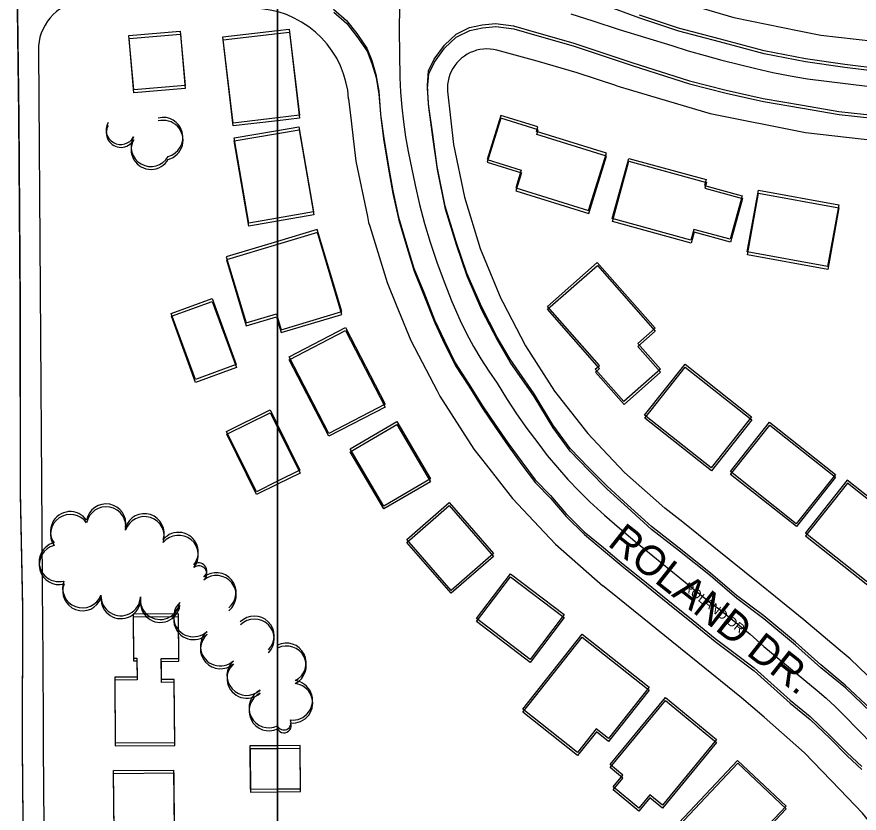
# Model space of a CAD drawing. Extents: x -25029 to 2274964, y -81170 to 687028.
# Drawn here: x 10120 to 10545.1, y -66050.6 to -65648.7 of the extents above; entities that cross this region are included whole.
import ezdxf

# ---------------------------------------------------------------- set-up
doc = ezdxf.new("R2010")
doc.units = 0
for name, color, linetype in [('60', 7, 'Continuous'), ('81911BEA - RW_X_Fee_RW', 7, 'Continuous'), ('BLDG', 7, 'Continuous'), ('GE_X_CL_2000', 7, 'Continuous'), ('ROAD', 7, 'Continuous'), ('ROAD-NAME', 7, 'Continuous'), ('TREES', 7, 'Continuous')]:
    doc.layers.add(name, color=color, linetype=linetype)

msp = doc.modelspace()

# ---------------------------------------------------------------- linework, layer by layer
at = {"layer": '60'}
for points in [[(5251.64, -64748.36), (10251.64, -64748.36), (10251.64, -68748.36), (5251.64, -68748.36)], [(10251.64, -64748.36), (15251.64, -64748.36), (15251.64, -68748.36), (10251.64, -68748.36)]]:
    msp.add_lwpolyline(points, close=True, dxfattribs=at)
at = {"layer": '81911BEA - RW_X_Fee_RW'}
for p, q in [((10130.91, -65665.63), (10132.62, -65907.18)), ((10419.73, -65939.1), (10415.7, -65935.86))]:
    msp.add_line(p, q, dxfattribs=at)
for points in [[(10438.91, -65636.48), (10456.57, -65641.67), (10481.89, -65649.11), (10514.89, -65655.78), (10525.8, -65657.99), (10570.32, -65663.05), (10589.68, -65663.57), (10615.1, -65664.26), (10659.82, -65661.61), (10663.08, -65661.13), (10704.15, -65655.12), (10707.53, -65654.32), (10747.75, -65644.84)], [(10158.86, -65640.49), (10156.62, -65640.37), (10154.39, -65640.42), (10152.16, -65640.65), (10149.97, -65641.09), (10147.83, -65641.72), (10145.75, -65642.54), (10143.75, -65643.54), (10141.84, -65644.71), (10140.05, -65646.05), (10138.39, -65647.54), (10136.86, -65649.18), (10135.49, -65650.94), (10134.28, -65652.82), (10133.24, -65654.8), (10132.38, -65656.86), (10131.71, -65658.99), (10131.23, -65661.18), (10130.95, -65663.4), (10130.91, -65665.63)], [(10287.48, -65690.01), (10287, -65685.75), (10286.15, -65681.55), (10284.94, -65677.44), (10283.37, -65673.45), (10281.45, -65669.61), (10279.21, -65665.96), (10276.66, -65662.51), (10273.82, -65659.3), (10270.71, -65656.35), (10267.35, -65653.69), (10263.77, -65651.33), (10260, -65649.29), (10256.06, -65647.59), (10251.99, -65646.24), (10247.82, -65645.25), (10243.58, -65644.62)], [(10362.28, -65665.52), (10360.6, -65665.17), (10358.9, -65664.96), (10357.18, -65664.9), (10355.47, -65664.98), (10353.76, -65665.21), (10352.09, -65665.59), (10350.45, -65666.11), (10348.86, -65666.77), (10347.34, -65667.56), (10345.89, -65668.48), (10344.52, -65669.52), (10343.25, -65670.68), (10342.08, -65671.94), (10341.03, -65673.29), (10340.09, -65674.73), (10339.28, -65676.25), (10338.61, -65677.82), (10338.07, -65679.46), (10337.68, -65681.13), (10337.43, -65682.83), (10337.32, -65684.54), (10337.36, -65686.26)], [(10422.76, -65683.56), (10402.76, -65677.02), (10382.6, -65671.01), (10362.28, -65665.52)], [(10422.76, -65683.56), (10430.67, -65685.88), (10469.88, -65697.4), (10518.02, -65707.13), (10566.81, -65712.68), (10615.91, -65714.01), (10664.93, -65711.1), (10713.52, -65703.99), (10761.32, -65692.72)], [(10337.36, -65686.26), (10340.45, -65713.2), (10345.99, -65739.75), (10353.93, -65765.67), (10364.21, -65790.77), (10365.23, -65792.72), (10376.75, -65814.81), (10391.44, -65837.61), (10408.15, -65858.97), (10415.59, -65866.87), (10426.74, -65878.71), (10447.12, -65896.6)], [(10287.48, -65690.01), (10288.77, -65701.21), (10289.79, -65710.15), (10291.09, -65721.49), (10296.94, -65749.47), (10297.57, -65752.51), (10298.13, -65754.34), (10306.86, -65782.8), (10311.5, -65794.12), (10312.64, -65796.9), (10318.88, -65812.12), (10332.09, -65837.44), (10333.54, -65840.22), (10350.7, -65866.86), (10356.99, -65874.89), (10370.23, -65891.81), (10386.36, -65908.93), (10391.96, -65914.88), (10415.7, -65935.86)], [(10517.29, -65952.98), (10502.97, -65941.46), (10495.02, -65935.06), (10464.02, -65910.1), (10456.07, -65903.71), (10447.12, -65896.6)], [(10132.62, -65907.18), (10132.83, -65937.18), (10133.07, -65972.18), (10133.31, -66007.18), (10133.38, -66017.18), (10133.65, -66057.18), (10133.69, -66062.18), (10134, -66107.18), (10134.34, -66157.18), (10134.69, -66207.18)], [(10485.82, -65992.3), (10460.13, -65971.62), (10458.57, -65970.37), (10419.73, -65939.1)], [(10583.58, -66016.09), (10569.87, -66001.5), (10562.66, -65993.83), (10540.54, -65972.78), (10537.56, -65970.23), (10536.65, -65969.46), (10517.29, -65952.98)], [(10573.49, -66083.35), (10569.87, -66078.89), (10546.88, -66050.56), (10535.44, -66038.68), (10517.59, -66020.14), (10497.11, -66002.19), (10485.82, -65992.3)]]:
    msp.add_lwpolyline(points, dxfattribs=at)
at = {"layer": 'BLDG'}
for p, q in [((10251.55, -65655.61), (10257.53, -65654.91)), ((10251.64, -65657.08), (10257.62, -65656.38)), ((10251.56, -65706.05), (10262.41, -65704.19)), ((10251.64, -65707.52), (10262.49, -65705.66)), ((10247.87, -65847.02), (10251.57, -65854.53)), ((10247.94, -65848.49), (10251.64, -65856)), ((10237.84, -66038.46), (10251.6, -66038.36)), ((10237.88, -66039.93), (10251.64, -66039.83))]:
    msp.add_line(p, q, dxfattribs=at)
for points in [[(10257.53, -65654.91), (10262.65, -65698.34), (10251.56, -65699.64)], [(10251.56, -65699.64), (10229.16, -65702.28), (10224.04, -65658.86), (10251.55, -65655.61)], [(10251.64, -65701.11), (10229.24, -65703.75), (10224.13, -65660.32), (10251.64, -65657.08)], [(10257.62, -65656.38), (10262.73, -65699.81), (10251.64, -65701.11)], [(10251.56, -65750.32), (10237.1, -65752.8), (10229.71, -65709.81), (10251.56, -65706.05)], [(10262.41, -65704.19), (10269.8, -65747.18), (10251.56, -65750.32)], [(10262.49, -65705.66), (10269.88, -65748.65), (10251.64, -65751.79)], [(10251.64, -65751.79), (10237.18, -65754.27), (10229.79, -65711.28), (10251.64, -65707.52)], [(10251.57, -65800.42), (10253.42, -65806.59), (10284.06, -65797.42), (10271.66, -65756.06), (10251.56, -65762.08)], [(10251.64, -65801.89), (10253.49, -65808.06), (10284.13, -65798.89), (10271.74, -65757.53), (10251.64, -65763.55)], [(10251.56, -65762.08), (10225.72, -65769.83), (10235.72, -65803.2)], [(10251.64, -65763.55), (10225.8, -65771.29), (10235.79, -65804.67)], [(10235.72, -65803.2), (10251.03, -65798.62), (10251.57, -65800.42)], [(10235.79, -65804.67), (10251.1, -65800.09), (10251.64, -65801.89)], [(10251.58, -65883.07), (10240.9, -65888.34), (10225.87, -65857.89), (10247.87, -65847.02)], [(10251.64, -65884.54), (10240.96, -65889.81), (10225.93, -65859.35), (10247.94, -65848.49)], [(10251.57, -65854.53), (10262.9, -65877.48), (10251.58, -65883.07)], [(10251.64, -65856), (10262.96, -65878.95), (10251.64, -65884.54)], [(10251.59, -66016.58), (10237.67, -66016.69), (10237.84, -66038.46)], [(10251.64, -66018.05), (10237.72, -66018.16), (10237.88, -66039.93)], [(10251.6, -66038.36), (10263.13, -66038.27), (10262.96, -66016.5), (10251.59, -66016.58)], [(10251.64, -66039.83), (10263.17, -66039.74), (10263.01, -66017.97), (10251.64, -66018.05)]]:
    msp.add_lwpolyline(points, dxfattribs=at)
for points in [[(10202.51, -65655.91), (10204.9, -65683.33), (10179.03, -65685.59), (10176.63, -65658.17)], [(10202.6, -65657.37), (10204.99, -65684.79), (10179.12, -65687.05), (10176.72, -65659.63)], [(10417.58, -65717.54), (10382.33, -65706.56), (10383.04, -65704.27), (10364.25, -65698.41), (10357.33, -65720.62), (10374.61, -65726.01), (10371.81, -65734.99), (10408.58, -65746.44)], [(10417.66, -65719.03), (10382.41, -65708.04), (10383.12, -65705.75), (10364.33, -65699.89), (10357.41, -65722.1), (10374.69, -65727.49), (10371.89, -65736.47), (10408.66, -65747.93)], [(10467.93, -65730.84), (10467.13, -65733.75), (10486.1, -65738.95), (10480.06, -65760.96), (10461.75, -65755.95), (10460.26, -65761.37), (10420.5, -65750.46), (10428.83, -65720.11)], [(10468.01, -65732.33), (10467.21, -65735.24), (10486.18, -65740.45), (10480.14, -65762.46), (10461.83, -65757.44), (10460.34, -65762.86), (10420.58, -65751.95), (10428.91, -65721.6)], [(10534.87, -65743.58), (10529.2, -65774.71), (10488.64, -65767.31), (10494.31, -65736.18)], [(10534.95, -65745.08), (10529.28, -65776.21), (10488.72, -65768.81), (10494.39, -65737.68)], [(10412.92, -65772.65), (10442.14, -65805.84), (10433.4, -65813.54), (10444.88, -65826.58), (10426.38, -65842.86), (10411.97, -65826.49), (10414.06, -65824.65), (10387.77, -65794.8)], [(10413, -65774.14), (10442.21, -65807.33), (10433.47, -65815.03), (10444.95, -65828.07), (10426.45, -65844.35), (10412.04, -65827.98), (10414.13, -65826.14), (10387.84, -65796.28)], [(10218.61, -65790.83), (10230.78, -65824.19), (10210.14, -65831.72), (10197.98, -65798.36)], [(10218.68, -65792.29), (10230.85, -65825.66), (10210.21, -65833.18), (10198.05, -65799.82)], [(10285.88, -65805.49), (10305.93, -65844.15), (10277.49, -65858.91), (10257.43, -65820.25)], [(10285.95, -65806.96), (10306, -65845.62), (10277.55, -65860.38), (10257.5, -65821.72)], [(10490.87, -65850.6), (10470.48, -65876.36), (10436.84, -65849.7), (10457.24, -65823.95)], [(10490.94, -65852.1), (10470.54, -65877.85), (10436.91, -65851.19), (10457.31, -65825.44)], [(10311.78, -65852.91), (10328.73, -65881.81), (10305.18, -65895.61), (10288.25, -65866.71)], [(10311.85, -65854.39), (10328.79, -65883.29), (10305.24, -65897.08), (10288.31, -65868.18)], [(10499.92, -65853.28), (10533.13, -65879.6), (10513.4, -65904.49), (10480.2, -65878.17)], [(10499.99, -65854.78), (10533.19, -65881.1), (10513.46, -65905.99), (10480.26, -65879.67)], [(10518.02, -65909.14), (10552.64, -65936.58), (10573.75, -65909.93), (10539.13, -65882.5)], [(10518.08, -65910.64), (10552.7, -65938.08), (10573.81, -65911.44), (10539.19, -65884)], [(10338.21, -65893.83), (10360.58, -65919.56), (10339.19, -65938.16), (10316.82, -65912.43)], [(10338.27, -65895.31), (10360.64, -65921.04), (10339.25, -65939.64), (10316.88, -65913.91)], [(10369.18, -65929.85), (10396.22, -65950.41), (10379.05, -65972.99), (10352.02, -65952.42)], [(10369.24, -65931.33), (10396.27, -65951.9), (10379.1, -65974.47), (10352.07, -65953.9)], [(10199.71, -66014.92), (10199.46, -65983.07), (10193.02, -65983.12), (10192.94, -65972.55), (10201.77, -65972.48), (10201.6, -65950.01), (10178.75, -65950.18), (10178.92, -65972.33), (10180.62, -65972.32), (10180.7, -65981.92), (10169.42, -65982.01), (10169.67, -66015.15)], [(10199.76, -66016.38), (10199.51, -65984.53), (10193.07, -65984.58), (10192.99, -65974.01), (10201.82, -65973.94), (10201.65, -65951.47), (10178.8, -65951.64), (10178.97, -65973.79), (10180.67, -65973.78), (10180.75, -65983.38), (10169.47, -65983.47), (10169.72, -66016.61)], [(10439.08, -65987.05), (10418.58, -66012.91), (10412.45, -66008.05), (10402.94, -66020.04), (10375.31, -65998.15), (10405.32, -65960.29)], [(10439.13, -65988.54), (10418.63, -66014.4), (10412.5, -66009.54), (10402.99, -66021.53), (10375.36, -65999.63), (10405.37, -65961.78)], [(10473.08, -66013.49), (10445.81, -66046.55), (10439.49, -66041.34), (10433.97, -66048.03), (10420.99, -66037.31), (10425.89, -66031.36), (10419.51, -66026.09), (10447.39, -65992.29)], [(10473.13, -66014.98), (10445.85, -66048.04), (10439.53, -66042.83), (10434.01, -66049.52), (10421.03, -66038.8), (10425.93, -66032.85), (10419.55, -66027.58), (10447.44, -65993.78)], [(10508.21, -66046.98), (10478.47, -66078.5), (10454.04, -66055.46), (10483.78, -66023.93)], [(10199.15, -66028.81), (10199.39, -66059.19), (10169.07, -66059.42), (10168.84, -66029.04)], [(10508.25, -66048.48), (10478.51, -66080), (10454.08, -66056.95), (10483.82, -66025.43)], [(10199.19, -66030.27), (10199.43, -66060.65), (10169.11, -66060.88), (10168.88, -66030.5)]]:
    msp.add_lwpolyline(points, close=True, dxfattribs=at)
at = {"layer": 'GE_X_CL_2000'}
for points in [[(10313.16, -65643.53), (10313.01, -65655.45), (10313.07, -65667.36), (10313.35, -65679.27), (10313.7, -65686.78), (10314.29, -65694.28), (10315.12, -65701.76), (10316.2, -65709.21), (10317.51, -65716.62), (10321.06, -65733.7), (10323.32, -65743.36), (10325.85, -65752.95), (10328.66, -65762.46), (10332, -65772.5), (10335.62, -65782.45), (10339.51, -65792.29), (10343.69, -65802.01), (10346.97, -65808.58), (10350.49, -65815.03), (10354.24, -65821.34), (10358.22, -65827.51), (10362.43, -65833.53), (10367.18, -65841.32), (10372.18, -65848.97), (10377.41, -65856.45), (10382.89, -65863.76), (10387.75, -65870.07), (10392.83, -65876.2), (10398.12, -65882.16), (10403.6, -65887.94), (10409.28, -65893.52), (10416.68, -65900.25), (10424.22, -65906.82), (10431.89, -65913.24), (10468.3, -65942.85), (10475.68, -65948.5), (10482.92, -65954.32), (10490.04, -65960.29), (10497.02, -65966.43), (10523.94, -65988.61), (10528.55, -65992.6), (10533.01, -65996.77), (10537.31, -66001.1), (10559.36, -66023.68)], [(10399.57, -65647.22), (10410.73, -65650.78), (10423.95, -65655.07), (10437.23, -65659.19), (10450.55, -65663.15), (10458.91, -65665.78), (10467.33, -65668.23), (10475.79, -65670.49), (10492.94, -65674.75), (10501.63, -65676.71), (10510.36, -65678.46), (10519.14, -65679.98), (10558.75, -65684.79)]]:
    msp.add_lwpolyline(points, dxfattribs=at)
at = {"layer": 'ROAD'}
for points in [[(10124.3, -66163.38), (10123.4, -66071.93), (10122.89, -66016.22), (10123.04, -65945.94), (10121.81, -65888.1), (10121.76, -65792.77), (10121.09, -65698.26), (10120.37, -65644.99), (10120.49, -65639.3), (10123.55, -65633.57), (10128.47, -65629.99), (10136.94, -65627.39), (10147.83, -65627.36), (10166.17, -65627.3), (10183.63, -65627.54), (10199.21, -65627.76), (10214.54, -65628.85), (10229.05, -65629.8), (10244.62, -65631.4), (10251.55, -65632.57)], [(10124.33, -66164.83), (10123.44, -66073.38), (10122.94, -66017.67), (10123.09, -65947.39), (10121.87, -65889.55), (10121.83, -65794.22), (10121.17, -65699.71), (10120.46, -65646.44), (10120.58, -65640.75), (10123.64, -65635.02), (10128.56, -65631.44), (10137.03, -65628.84), (10147.92, -65628.82), (10166.26, -65628.76), (10183.72, -65629), (10199.3, -65629.22), (10214.63, -65630.31), (10229.14, -65631.27), (10244.71, -65632.87), (10251.64, -65634.04)], [(10279.84, -65644.84), (10286.48, -65650.6), (10291.61, -65657.16), (10296.66, -65664.54), (10299.11, -65670.7), (10301.22, -65677.85), (10302.7, -65686.19), (10303.59, -65697.97), (10305.23, -65709.94), (10307.41, -65723.17), (10309.71, -65736.46), (10312.71, -65749.81), (10316.7, -65763.49), (10320.4, -65775.55), (10325.41, -65787.62), (10330.84, -65801.63), (10335.87, -65812.19), (10341.26, -65823.27), (10348.04, -65833.66), (10355.06, -65845.06), (10361.47, -65854.51), (10367.9, -65863.72), (10374.81, -65873.24), (10381.66, -65882.38), (10389.41, -65890.22), (10397.14, -65899.3), (10406.43, -65908.54), (10416.05, -65916.52), (10425.24, -65924.31), (10435.05, -65932.23), (10448.59, -65943.07), (10461.38, -65953.41), (10472.43, -65962.41), (10482.55, -65970.07), (10492.12, -65977.24), (10500.55, -65984.77), (10510.29, -65993.57), (10520.41, -66001.81), (10530.45, -66011.49), (10539, -66020.09), (10546.45, -66027.05)], [(10279.93, -65646.31), (10286.57, -65652.07), (10291.7, -65658.63), (10296.75, -65666.01), (10299.2, -65672.17), (10301.31, -65679.32), (10302.79, -65687.66), (10303.67, -65699.44), (10305.31, -65711.41), (10307.49, -65724.64), (10309.79, -65737.93), (10312.79, -65751.29), (10316.78, -65764.97), (10320.47, -65777.03), (10325.48, -65789.1), (10330.91, -65803.11), (10335.94, -65813.67), (10341.33, -65824.75), (10348.11, -65835.14), (10355.13, -65846.54), (10361.54, -65855.99), (10367.96, -65865.2), (10374.87, -65874.72), (10381.72, -65883.86), (10389.47, -65891.7), (10397.2, -65900.79), (10406.49, -65910.03), (10416.11, -65918.01), (10425.3, -65925.8), (10435.11, -65933.72), (10448.64, -65944.56), (10461.43, -65954.9), (10472.48, -65963.9), (10482.6, -65971.57), (10492.17, -65978.74), (10500.6, -65986.27), (10510.34, -65995.07), (10520.46, -66003.31), (10530.5, -66012.99), (10539.05, -66021.59), (10546.49, -66028.55)], [(10795.88, -65648.05), (10779.88, -65652.02), (10762.32, -65655.97), (10744.69, -65660.55), (10728.37, -65664.51), (10714.25, -65668.12), (10698.58, -65671.16), (10683.03, -65673.5), (10667.37, -65675.22), (10651.2, -65676.75), (10633.41, -65678.38), (10616.57, -65678.71), (10594.92, -65678.68), (10577.59, -65678.19), (10557.07, -65676.54), (10537.95, -65674.22), (10518.13, -65671.45), (10497.27, -65667.36), (10474.61, -65661.31), (10454.08, -65655.97), (10434.43, -65649.38), (10421.21, -65644.43)], [(10795.79, -65646.52), (10779.79, -65650.49), (10762.23, -65654.44), (10744.6, -65659.02), (10728.28, -65662.98), (10714.16, -65666.6), (10698.49, -65669.64), (10682.94, -65671.98), (10667.28, -65673.7), (10651.11, -65675.23), (10633.32, -65676.87), (10616.48, -65677.2), (10594.83, -65677.17), (10577.5, -65676.68), (10556.98, -65675.03), (10537.86, -65672.72), (10518.04, -65669.95), (10497.18, -65665.86), (10474.52, -65659.81), (10453.99, -65654.48), (10434.34, -65647.89)], [(10550.99, -65998.18), (10538.15, -65985.91), (10525.8, -65975.71), (10512.96, -65964.25), (10496.95, -65951), (10483.29, -65940.79), (10470.06, -65929.4), (10454.35, -65916.85), (10440.26, -65905.94), (10428.29, -65894.99), (10417.93, -65885.62), (10408.58, -65876.14), (10399.29, -65866.47), (10390.57, -65854.62), (10381.03, -65838.88), (10368.94, -65821.42), (10362.48, -65810.4), (10354.69, -65795.24), (10347.17, -65778.07), (10341.81, -65762.31), (10336.23, -65744.23), (10332.18, -65724.28), (10329.91, -65707.86), (10327.86, -65692.76), (10327.27, -65683.37), (10327.84, -65675.92), (10330.66, -65670.01), (10335.8, -65662.99), (10341.67, -65657.41), (10348.53, -65654.04), (10354.93, -65652.79), (10361.63, -65652.11), (10370.7, -65653.2), (10382.3, -65656.57), (10400.65, -65661.82), (10430.47, -65671.7), (10459.47, -65681.07), (10477.95, -65685.69), (10496.75, -65689.89), (10516.49, -65693.34), (10534.93, -65696.53), (10553.5, -65698.48)], [(10551.04, -65999.68), (10538.2, -65987.41), (10525.85, -65977.21), (10513.01, -65965.75), (10497, -65952.5), (10483.34, -65942.29), (10470.12, -65930.89), (10454.41, -65918.34), (10440.32, -65907.43), (10428.35, -65896.48), (10417.99, -65887.11), (10408.64, -65877.63), (10399.35, -65867.96), (10390.64, -65856.1), (10381.1, -65840.36), (10369.01, -65822.9), (10362.55, -65811.88), (10354.76, -65796.72), (10347.24, -65779.55), (10341.89, -65763.79), (10336.31, -65745.71), (10332.26, -65725.76), (10329.99, -65709.34), (10327.95, -65694.24), (10327.36, -65684.85), (10327.93, -65677.4), (10330.75, -65671.49), (10335.89, -65664.47), (10341.76, -65658.89), (10348.62, -65655.52), (10355.02, -65654.27), (10361.72, -65653.59), (10370.79, -65654.68), (10382.39, -65658.05), (10400.74, -65663.31), (10430.56, -65673.19), (10459.56, -65682.56), (10478.04, -65687.19), (10496.84, -65691.39), (10516.58, -65694.84), (10535.01, -65698.03), (10553.58, -65699.98)]]:
    msp.add_lwpolyline(points, dxfattribs=at)
at = {"layer": 'TREES'}
for centre, radius, start, end in [((10193.85, -65709.46), 10, 284.4538, 104.4538), ((10193.93, -65710.93), 10, 284.4468, 104.4468), ((10172.48, -65705.71), 7.39, 150.6181, 330.6181), ((10172.56, -65707.17), 7.39, 150.6111, 330.6111), ((10187.63, -65714.24), 10, 150.6181, 330.6181), ((10187.71, -65715.7), 10, 150.6111, 330.6111), ((10165.04, -65904.52), 10, 349.2991, 169.2991), ((10165.09, -65905.98), 10, 349.2921, 169.2921), ((10147, -65908.37), 10, 34.7788, 214.7789), ((10147.05, -65909.83), 10, 34.7719, 214.7719), ((10184.38, -65909.44), 10, 342.1301, 162.1301), ((10184.43, -65910.91), 10, 342.1231, 162.1231), ((10201.62, -65918.86), 10, 320.5856, 140.5856), ((10141.29, -65923.75), 10, 104.5271, 284.5271), ((10201.67, -65920.33), 10, 320.5786, 140.5786), ((10141.34, -65925.21), 10, 104.5201, 284.5201), ((10211.87, -65928.31), 4, 309.0579, 129.0579), ((10211.92, -65929.78), 4, 309.0509, 129.0509), ((10220.68, -65939.18), 10, 309.0579, 129.0579), ((10220.73, -65940.65), 10, 309.0509, 129.0509), ((10153.15, -65936.98), 10, 159.2276, 339.2276), ((10153.2, -65938.44), 10, 159.2206, 339.2206), ((10172.49, -65940.97), 10, 177.4374, 357.4374), ((10172.54, -65942.43), 10, 177.4304, 357.4304), ((10192.38, -65942.85), 10, 171.7558, 351.7558), ((10192.42, -65944.32), 10, 171.7488, 351.7488), ((10209.14, -65951.56), 10, 133.3589, 313.3589), ((10209.19, -65953.02), 10, 133.3519, 313.3519), ((10239.91, -65961.14), 10, 315.3411, 135.3411), ((10239.96, -65962.61), 10, 315.3341, 135.3341), ((10222.66, -65966.29), 10, 131.7706, 311.7706), ((10222.71, -65967.75), 10, 131.7636, 311.7636), ((10256.04, -65974.75), 10, 296.4028, 116.4028), ((10256.08, -65976.22), 10, 296.3958, 116.3958), ((10236.06, -65981.14), 10, 132.3049, 312.3049), ((10236.1, -65982.61), 10, 132.2979, 312.2979), ((10259.29, -65993.63), 10, 263.1518, 83.1518), ((10259.33, -65995.11), 10, 263.1448, 83.1448), ((10247.19, -65997.51), 10, 116.1218, 296.1218), ((10247.23, -65998.99), 10, 116.1148, 296.1148), ((10254.85, -66005.03), 3.57, 204.2584, 24.2584), ((10254.89, -66006.5), 3.57, 204.2514, 24.2514)]:
    msp.add_arc(centre, radius, start, end, dxfattribs=at)

# ---------------------------------------------------------------- texts
at = {"layer": 'ROAD-NAME'}
for height, rotation, p in [(14.99, 321.809, (10417.64, -65915.17)), (4.68, 321.816, (10456.06, -65937.38))]:
    msp.add_text('ROLAND DR.', height=height, rotation=rotation, dxfattribs=at).set_placement(p)

doc.saveas('drawing.dxf')
